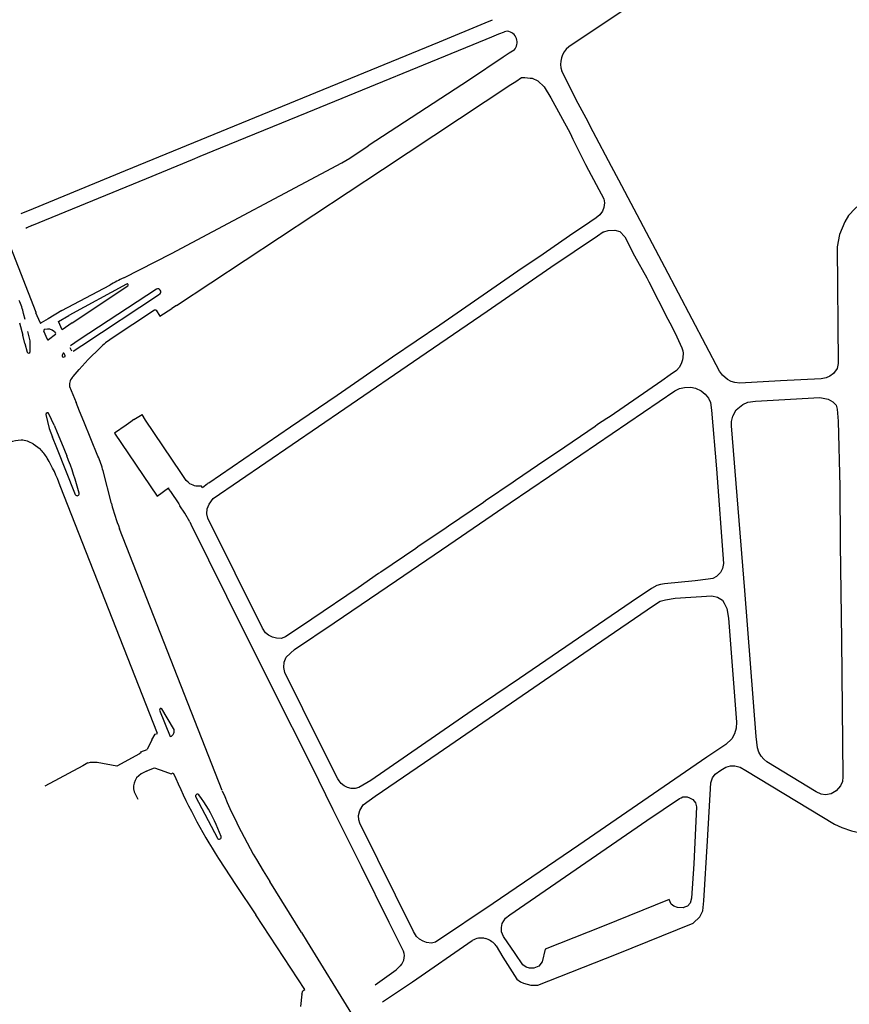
# Model space of a CAD drawing. Extents: x 148869 to 161638, y 453607 to 469810.
# Tile 982 of 1056: x 159140.98 to 159143.73, y 459841.07 to 459844.33. Entities that reach past the tile are written whole.
import ezdxf

# ---------------------------------------------------------------- set-up
doc = ezdxf.new("R2010")
doc.units = 0
doc.layers.add('LKI_V01_KANTRIJWEG', color=252, linetype='CONTINUOUS')

msp = doc.modelspace()

# ---------------------------------------------------------------- linework, layer by layer
at = {"layer": 'LKI_V01_KANTRIJWEG'}
for p, q in [((159142.5245, 459844.322), (159142.5489, 459844.3323)), ((159142.5245, 459844.322), (159142.5489, 459844.3323)), ((159142.5703, 459844.2849), (159142.5889, 459844.2924)), ((159142.5703, 459844.2849), (159142.5889, 459844.2924)), ((159142.5278, 459844.2676), (159142.5474, 459844.2756)), ((159142.5278, 459844.2676), (159142.5474, 459844.2756)), ((159142.5474, 459844.2756), (159142.5703, 459844.2849)), ((159142.5474, 459844.2756), (159142.5703, 459844.2849)), ((159142.6207, 459844.2319), (159142.6043, 459844.221)), ((159142.6207, 459844.2319), (159142.6043, 459844.221)), ((159142.6043, 459844.221), (159142.5845, 459844.2078)), ((159142.6043, 459844.221), (159142.5845, 459844.2078)), ((159142.6103, 459844.1179), (159142.6266, 459844.1278)), ((159142.6103, 459844.1179), (159142.6266, 459844.1278)), ((159142.1848, 459843.8365), (159142.6103, 459844.1179)), ((159142.1848, 459843.8365), (159142.6103, 459844.1179)), ((159142.8058, 459843.9563), (159142.8147, 459843.9362)), ((159142.8058, 459843.9563), (159142.8147, 459843.9362)), ((159142.8147, 459843.9362), (159142.8573, 459843.8529)), ((159142.8147, 459843.9362), (159142.8573, 459843.8529)), ((159141.556, 459843.8698), (159141.5811, 459843.8801)), ((159141.556, 459843.8698), (159141.5811, 459843.8801)), ((159141.5028, 459843.3865), (159142.1848, 459843.8365)), ((159141.5028, 459843.3865), (159142.1848, 459843.8365)), ((159142.8573, 459843.8529), (159142.867, 459843.8345)), ((159142.8573, 459843.8529), (159142.867, 459843.8345)), ((159140.9883, 459843.6907), (159141.0293, 459843.7072)), ((159140.9883, 459843.6907), (159141.0293, 459843.7072)), ((159142.8926, 459843.6765), (159142.8714, 459843.662)), ((159142.8926, 459843.6765), (159142.8714, 459843.662)), ((159141.0033, 459843.6425), (159141.0072, 459843.6441)), ((159141.0033, 459843.6425), (159141.0072, 459843.6441)), ((159141.0231, 459843.6504), (159141.0068, 459843.6435)), ((159141.0231, 459843.6504), (159141.0068, 459843.6435)), ((159140.9522, 459843.5795), (159141.0361, 459843.3636)), ((159140.9522, 459843.5795), (159141.0361, 459843.3636)), ((159143.0599, 459843.4771), (159143.0668, 459843.4641)), ((159143.0599, 459843.4771), (159143.0668, 459843.4641)), ((159141.1232, 459843.3689), (159141.2817, 459843.4537)), ((159141.1232, 459843.3689), (159141.2817, 459843.4537)), ((159141.3373, 459843.4568), (159141.1461, 459843.3525)), ((159141.3373, 459843.4568), (159141.1461, 459843.3525)), ((159141.1571, 459843.3289), (159141.3408, 459843.4514)), ((159141.1571, 459843.3289), (159141.3408, 459843.4514)), ((159143.0668, 459843.4641), (159143.1301, 459843.3409)), ((159143.0668, 459843.4641), (159143.1301, 459843.3409)), ((159141.4361, 459843.4404), (159141.1803, 459843.2722)), ((159141.4361, 459843.4404), (159141.1803, 459843.2722)), ((159141.1885, 459843.2535), (159141.4467, 459843.4235)), ((159141.1885, 459843.2535), (159141.4467, 459843.4235)), ((159141.4471, 459843.3505), (159141.4874, 459843.3765)), ((159141.4471, 459843.3505), (159141.4874, 459843.3765)), ((159141.5028, 459843.3865), (159141.4874, 459843.3765)), ((159141.5028, 459843.3865), (159141.4874, 459843.3765)), ((159141.0013, 459843.3395), (159140.9959, 459843.3595)), ((159141.0013, 459843.3395), (159140.9959, 459843.3595)), ((159141.0361, 459843.3636), (159141.037, 459843.3613)), ((159141.0361, 459843.3636), (159141.037, 459843.3613)), ((159141.0506, 459843.3295), (159141.037, 459843.3613)), ((159141.0506, 459843.3295), (159141.037, 459843.3613)), ((159141.1232, 459843.3689), (159141.0773, 459843.3421)), ((159141.1232, 459843.3689), (159141.0773, 459843.3421)), ((159141.43, 459843.3702), (159141.2866, 459843.2758)), ((159141.43, 459843.3702), (159141.2866, 459843.2758)), ((159141.4348, 459843.3703), (159141.4471, 459843.3505)), ((159141.4348, 459843.3703), (159141.4471, 459843.3505)), ((159140.983, 459843.3285), (159140.993, 459843.2881)), ((159140.983, 459843.3285), (159140.993, 459843.2881)), ((159141.0773, 459843.3421), (159141.0544, 459843.3282)), ((159141.0773, 459843.3421), (159141.0544, 459843.3282)), ((159143.1301, 459843.3409), (159143.1366, 459843.3284)), ((159143.1301, 459843.3409), (159143.1366, 459843.3284)), ((159140.9999, 459843.2603), (159140.993, 459843.2881)), ((159140.9999, 459843.2603), (159140.993, 459843.2881)), ((159141.0173, 459843.2694), (159141.0103, 459843.3003)), ((159141.0173, 459843.2694), (159141.0103, 459843.3003)), ((159141.0748, 459843.2734), (159141.0633, 459843.3005)), ((159141.0748, 459843.2734), (159141.0633, 459843.3005)), ((159141.1014, 459843.2897), (159141.0782, 459843.2725)), ((159141.1014, 459843.2897), (159141.0782, 459843.2725)), ((159141.0981, 459843.2993), (159141.102, 459843.2946)), ((159141.0981, 459843.2993), (159141.102, 459843.2946)), ((159140.9999, 459843.2603), (159141.008, 459843.2315)), ((159140.9999, 459843.2603), (159141.008, 459843.2315)), ((159141.0181, 459843.2336), (159141.0173, 459843.2694)), ((159141.0181, 459843.2336), (159141.0173, 459843.2694)), ((159141.1494, 459843.2465), (159141.1542, 459843.2362)), ((159141.1494, 459843.2465), (159141.1542, 459843.2362)), ((159141.1803, 459843.2722), (159141.1512, 459843.2524)), ((159141.1803, 459843.2722), (159141.1512, 459843.2524)), ((159141.1598, 459843.2352), (159141.1885, 459843.2535)), ((159141.1598, 459843.2352), (159141.1885, 459843.2535)), ((159141.2494, 459843.246), (159141.2099, 459843.2069)), ((159141.2494, 459843.246), (159141.2099, 459843.2069)), ((159141.1273, 459843.2284), (159141.1233, 459843.2215)), ((159141.1273, 459843.2284), (159141.1233, 459843.2215)), ((159141.1334, 459843.2196), (159141.1301, 459843.2274)), ((159141.1334, 459843.2196), (159141.1301, 459843.2274)), ((159141.1307, 459843.2158), (159141.1332, 459843.2167)), ((159141.1307, 459843.2158), (159141.1332, 459843.2167)), ((159141.1806, 459843.1738), (159141.2099, 459843.2069)), ((159141.1806, 459843.1738), (159141.2099, 459843.2069)), ((159141.1607, 459843.1512), (159141.1806, 459843.1738)), ((159141.1607, 459843.1512), (159141.1806, 459843.1738)), ((159143.1377, 459843.1563), (159143.1096, 459843.1364)), ((159143.1377, 459843.1563), (159143.1096, 459843.1364)), ((159141.1482, 459843.118), (159141.1697, 459843.0644)), ((159141.1482, 459843.118), (159141.1697, 459843.0644)), ((159143.1096, 459843.1364), (159142.9383, 459843.0184)), ((159143.1096, 459843.1364), (159142.9383, 459843.0184)), ((159141.1816, 459843.0362), (159141.1697, 459843.0644)), ((159141.1816, 459843.0362), (159141.1697, 459843.0644)), ((159141.0699, 459843.025), (159141.0812, 459842.9787)), ((159141.0699, 459843.025), (159141.0812, 459842.9787)), ((159141.097, 459842.9903), (159141.0797, 459843.0275)), ((159141.097, 459842.9903), (159141.0797, 459843.0275)), ((159141.1959, 459843.0016), (159141.1816, 459843.0362)), ((159141.1959, 459843.0016), (159141.1816, 459843.0362)), ((159141.3617, 459843.0082), (159141.3882, 459843.025)), ((159141.3617, 459843.0082), (159141.3882, 459843.025)), ((159141.4001, 459843.0067), (159141.3882, 459843.025)), ((159141.4001, 459843.0067), (159141.3882, 459843.025)), ((159142.9383, 459843.0184), (159142.9282, 459843.012)), ((159142.9383, 459843.0184), (159142.9282, 459843.012)), ((159141.097, 459842.9903), (159141.1067, 459842.965)), ((159141.097, 459842.9903), (159141.1067, 459842.965)), ((159141.2424, 459842.8875), (159141.1959, 459843.0016)), ((159141.2424, 459842.8875), (159141.1959, 459843.0016)), ((159141.5164, 459842.8336), (159141.4001, 459843.0067)), ((159141.5164, 459842.8336), (159141.4001, 459843.0067)), ((159142.8886, 459842.9859), (159142.7648, 459842.9009)), ((159142.8886, 459842.9859), (159142.7648, 459842.9009)), ((159142.8972, 459842.9918), (159142.8886, 459842.9859)), ((159142.8972, 459842.9918), (159142.8886, 459842.9859)), ((159142.9282, 459843.012), (159142.8972, 459842.9918)), ((159142.9282, 459843.012), (159142.8972, 459842.9918)), ((159141.0812, 459842.9787), (159141.0916, 459842.9505)), ((159141.0812, 459842.9787), (159141.0916, 459842.9505)), ((159141.1067, 459842.965), (159141.1212, 459842.9314)), ((159141.1067, 459842.965), (159141.1212, 459842.9314)), ((159141.0272, 459842.9277), (159141.0506, 459842.9109)), ((159141.0272, 459842.9277), (159141.0506, 459842.9109)), ((159141.1062, 459842.9153), (159141.0916, 459842.9505)), ((159141.1062, 459842.9153), (159141.0916, 459842.9505)), ((159141.1212, 459842.9314), (159141.1394, 459842.8881)), ((159141.1212, 459842.9314), (159141.1394, 459842.8881)), ((159141.1674, 459842.7594), (159141.1062, 459842.9153)), ((159141.1674, 459842.7594), (159141.1062, 459842.9153)), ((159142.7648, 459842.9009), (159142.7227, 459842.8724)), ((159142.7648, 459842.9009), (159142.7227, 459842.8724)), ((159142.7227, 459842.8724), (159142.6255, 459842.8067)), ((159142.7227, 459842.8724), (159142.6255, 459842.8067)), ((159141.2873, 459842.7305), (159141.2592, 459842.8382)), ((159141.2873, 459842.7305), (159141.2592, 459842.8382)), ((159141.5349, 459842.8065), (159141.5164, 459842.8336)), ((159141.5349, 459842.8065), (159141.5164, 459842.8336)), ((159141.4395, 459841.9694), (159141.1176, 459842.7894)), ((159141.4395, 459841.9694), (159141.1176, 459842.7894)), ((159141.5412, 459842.8006), (159141.5349, 459842.8065)), ((159141.5412, 459842.8006), (159141.5349, 459842.8065)), ((159141.589, 459842.7837), (159141.584, 459842.7895)), ((159141.589, 459842.7837), (159141.584, 459842.7895)), ((159141.589, 459842.7837), (159141.6055, 459842.7963)), ((159141.589, 459842.7837), (159141.6055, 459842.7963)), ((159142.6177, 459842.8013), (159142.5263, 459842.7396)), ((159142.6177, 459842.8013), (159142.5263, 459842.7396)), ((159142.6255, 459842.8067), (159142.6177, 459842.8013)), ((159142.6255, 459842.8067), (159142.6177, 459842.8013)), ((159141.4774, 459842.7767), (159141.4823, 459842.77)), ((159141.4774, 459842.7767), (159141.4823, 459842.77)), ((159141.4823, 459842.77), (159141.4866, 459842.7634)), ((159141.4823, 459842.77), (159141.4866, 459842.7634)), ((159141.4866, 459842.7634), (159141.5056, 459842.7359)), ((159141.4866, 459842.7634), (159141.5056, 459842.7359)), ((159141.5056, 459842.7359), (159141.51, 459842.729)), ((159141.5056, 459842.7359), (159141.51, 459842.729)), ((159141.51, 459842.729), (159141.514, 459842.7224)), ((159141.51, 459842.729), (159141.514, 459842.7224)), ((159142.5191, 459842.7342), (159142.4029, 459842.6552)), ((159142.5191, 459842.7342), (159142.4029, 459842.6552)), ((159142.5263, 459842.7396), (159142.5191, 459842.7342)), ((159142.5263, 459842.7396), (159142.5191, 459842.7342)), ((159141.5301, 459842.699), (159141.514, 459842.7224)), ((159141.5301, 459842.699), (159141.514, 459842.7224)), ((159141.5461, 459842.6696), (159141.5301, 459842.699)), ((159141.5461, 459842.6696), (159141.5301, 459842.699)), ((159141.6541, 459841.7797), (159141.3139, 459842.6469)), ((159141.6541, 459841.7797), (159141.3139, 459842.6469)), ((159142.3959, 459842.6503), (159142.3022, 459842.5869)), ((159142.3959, 459842.6503), (159142.3022, 459842.5869)), ((159142.4029, 459842.6552), (159142.3959, 459842.6503)), ((159142.4029, 459842.6552), (159142.3959, 459842.6503)), ((159142.2951, 459842.5815), (159142.1789, 459842.5036)), ((159142.2951, 459842.5815), (159142.1789, 459842.5036)), ((159142.3022, 459842.5869), (159142.2951, 459842.5815)), ((159142.3022, 459842.5869), (159142.2951, 459842.5815)), ((159142.1714, 459842.4983), (159142.104, 459842.4509)), ((159142.1714, 459842.4983), (159142.104, 459842.4509)), ((159142.1789, 459842.5036), (159142.1714, 459842.4983)), ((159142.1789, 459842.5036), (159142.1714, 459842.4983)), ((159142.104, 459842.4509), (159141.951, 459842.348)), ((159142.104, 459842.4509), (159141.951, 459842.348)), ((159141.951, 459842.348), (159141.8639, 459842.2886)), ((159141.951, 459842.348), (159141.8639, 459842.2886)), ((159141.7267, 459842.306), (159141.8227, 459842.1143)), ((159141.7267, 459842.306), (159141.8227, 459842.1143)), ((159141.4465, 459842.0466), (159141.4817, 459841.9587)), ((159141.4465, 459842.0466), (159141.4817, 459841.9587)), ((159141.4928, 459841.9856), (159141.4542, 459842.0511)), ((159141.4928, 459841.9856), (159141.4542, 459842.0511)), ((159141.4206, 459841.9481), (159141.4052, 459841.9165)), ((159141.4206, 459841.9481), (159141.4052, 459841.9165)), ((159141.4206, 459841.9481), (159141.4322, 459841.9672)), ((159141.4206, 459841.9481), (159141.4322, 459841.9672)), ((159141.4322, 459841.9672), (159141.4395, 459841.9694)), ((159141.4322, 459841.9672), (159141.4395, 459841.9694)), ((159141.3795, 459841.9021), (159141.305, 459841.861)), ((159141.3795, 459841.9021), (159141.305, 459841.861)), ((159141.3858, 459841.9058), (159141.3795, 459841.9021)), ((159141.3858, 459841.9058), (159141.3795, 459841.9021)), ((159141.1917, 459841.8617), (159141.0669, 459841.7947)), ((159141.1917, 459841.8617), (159141.0669, 459841.7947)), ((159141.2093, 459841.8713), (159141.1917, 459841.8617)), ((159141.2093, 459841.8713), (159141.1917, 459841.8617)), ((159141.305, 459841.861), (159141.2401, 459841.8726)), ((159141.305, 459841.861), (159141.2401, 459841.8726)), ((159141.4029, 459841.8438), (159141.3853, 459841.835)), ((159141.4029, 459841.8438), (159141.3853, 459841.835)), ((159141.4029, 459841.8438), (159141.41, 459841.8471)), ((159141.4029, 459841.8438), (159141.41, 459841.8471)), ((159141.41, 459841.8471), (159141.4301, 459841.8555)), ((159141.41, 459841.8471), (159141.4301, 459841.8555)), ((159141.4301, 459841.8555), (159141.4634, 459841.8428)), ((159141.4301, 459841.8555), (159141.4634, 459841.8428)), ((159141.4634, 459841.8428), (159141.4852, 459841.8355)), ((159141.4634, 459841.8428), (159141.4852, 459841.8355)), ((159141.4852, 459841.8355), (159141.4919, 459841.8386)), ((159141.4852, 459841.8355), (159141.4919, 459841.8386)), ((159143.2612, 459841.6139), (159143.2725, 459841.8052)), ((159143.2612, 459841.6139), (159143.2725, 459841.8052)), ((159141.3662, 459841.767), (159141.3746, 459841.7517)), ((159141.3662, 459841.767), (159141.3746, 459841.7517)), ((159141.5654, 459841.7604), (159141.6379, 459841.6223)), ((159141.5654, 459841.7604), (159141.6379, 459841.6223)), ((159141.5703, 459841.7678), (159141.5675, 459841.7659)), ((159141.5703, 459841.7678), (159141.5675, 459841.7659)), ((159141.6506, 459841.6284), (159141.6343, 459841.6672)), ((159141.6506, 459841.6284), (159141.6343, 459841.6672)), ((159143.249, 459841.4155), (159143.2612, 459841.6139)), ((159143.249, 459841.4155), (159143.2612, 459841.6139)), ((159141.9162, 459841.3099), (159141.812, 459841.4788)), ((159141.9162, 459841.3099), (159141.812, 459841.4788)), ((159141.9271, 459841.1211), (159141.765, 459841.369)), ((159141.9271, 459841.1211), (159141.765, 459841.369)), ((159142.5296, 459841.2888), (159142.5259, 459841.2898)), ((159142.5296, 459841.2888), (159142.5259, 459841.2898)), ((159141.9176, 459841.1054), (159141.9132, 459841.0646)), ((159141.9176, 459841.1054), (159141.9132, 459841.0646)), ((159141.9176, 459841.1054), (159141.921, 459841.1172)), ((159141.9176, 459841.1054), (159141.921, 459841.1172)), ((159141.921, 459841.1172), (159141.9271, 459841.1211)), ((159141.921, 459841.1172), (159141.9271, 459841.1211))]:
    msp.add_line(p, q, dxfattribs=at)
for points in [[(159144.1352, 459845.1348), (159144.0696, 459845.0901), (159143.8613, 459844.9512), (159143.6103, 459844.7827), (159142.8015, 459844.2422)], [(159144.1352, 459845.1348), (159144.0696, 459845.0901), (159143.8613, 459844.9512), (159143.6103, 459844.7827), (159142.8015, 459844.2422)], [(159141.0293, 459843.7072), (159141.3334, 459843.8327), (159142.3736, 459844.2589), (159142.5245, 459844.322)], [(159141.0293, 459843.7072), (159141.3334, 459843.8327), (159142.3736, 459844.2589), (159142.5245, 459844.322)], [(159141.5811, 459843.8801), (159141.6478, 459843.9077), (159141.9354, 459844.0245), (159142.5278, 459844.2676)], [(159141.5811, 459843.8801), (159141.6478, 459843.9077), (159141.9354, 459844.0245), (159142.5278, 459844.2676)], [(159142.5845, 459844.2078), (159142.4729, 459844.1336), (159142.1375, 459843.9141)], [(159142.5845, 459844.2078), (159142.4729, 459844.1336), (159142.1375, 459843.9141)], [(159142.883, 459843.9607), (159142.8588, 459844.0064), (159142.8333, 459844.0545), (159142.779, 459844.1622)], [(159142.883, 459843.9607), (159142.8588, 459844.0064), (159142.8333, 459844.0545), (159142.779, 459844.1622)], [(159142.6266, 459844.1278), (159142.6449, 459844.1404), (159142.6557, 459844.1412), (159142.6736, 459844.139)], [(159142.6266, 459844.1278), (159142.6449, 459844.1404), (159142.6557, 459844.1412), (159142.6736, 459844.139)], [(159142.6736, 459844.139), (159142.6805, 459844.1382), (159142.6997, 459844.1296), (159142.7202, 459844.11), (159142.7424, 459844.0738), (159142.8058, 459843.9563)], [(159142.6736, 459844.139), (159142.6805, 459844.1382), (159142.6997, 459844.1296), (159142.7202, 459844.11), (159142.7424, 459844.0738), (159142.8058, 459843.9563)], [(159142.9674, 459843.801), (159142.9437, 459843.846), (159142.883, 459843.9607)], [(159142.9674, 459843.801), (159142.9437, 459843.846), (159142.883, 459843.9607)], [(159141.3279, 459843.4779), (159141.4863, 459843.5578), (159142.0506, 459843.8583), (159142.0766, 459843.8739), (159142.1375, 459843.9141)], [(159141.3279, 459843.4779), (159141.4863, 459843.5578), (159142.0506, 459843.8583), (159142.0766, 459843.8739), (159142.1375, 459843.9141)], [(159141.0231, 459843.6504), (159141.403, 459843.8065), (159141.556, 459843.8698)], [(159141.0231, 459843.6504), (159141.403, 459843.8065), (159141.556, 459843.8698)], [(159142.867, 459843.8345), (159142.9174, 459843.739), (159142.9197, 459843.7255), (159142.9176, 459843.7108), (159142.913, 459843.6981), (159142.9044, 459843.6867), (159142.8926, 459843.6765)], [(159142.867, 459843.8345), (159142.9174, 459843.739), (159142.9197, 459843.7255), (159142.9176, 459843.7108), (159142.913, 459843.6981), (159142.9044, 459843.6867), (159142.8926, 459843.6765)], [(159143.8419, 459843.7737), (159143.7724, 459843.7267), (159143.7502, 459843.7077), (159143.7279, 459843.6839), (159143.7161, 459843.6629), (159143.6982, 459843.621), (159143.6902, 459843.5797), (159143.6944, 459843.1936), (159143.6901, 459843.1775), (159143.6787, 459843.1614), (159143.6668, 459843.152), (159143.6545, 459843.1469), (159143.6372, 459843.1435), (159143.5035, 459843.137), (159143.3681, 459843.1284), (159143.352, 459843.1306), (159143.3398, 459843.1345), (159143.3275, 459843.1411), (159143.3105, 459843.1551), (159143.3011, 459843.1689), (159143.1203, 459843.5127), (159142.9674, 459843.801)], [(159143.8419, 459843.7737), (159143.7724, 459843.7267), (159143.7502, 459843.7077), (159143.7279, 459843.6839), (159143.7161, 459843.6629), (159143.6982, 459843.621), (159143.6902, 459843.5797), (159143.6944, 459843.1936), (159143.6901, 459843.1775), (159143.6787, 459843.1614), (159143.6668, 459843.152), (159143.6545, 459843.1469), (159143.6372, 459843.1435), (159143.5035, 459843.137), (159143.3681, 459843.1284), (159143.352, 459843.1306), (159143.3398, 459843.1345), (159143.3275, 459843.1411), (159143.3105, 459843.1551), (159143.3011, 459843.1689), (159143.1203, 459843.5127), (159142.9674, 459843.801)], [(159142.8714, 459843.662), (159142.8046, 459843.617), (159142.7169, 459843.5565), (159142.6329, 459843.4992), (159142.3742, 459843.3214), (159142.218, 459843.2146), (159142.0346, 459843.0883), (159141.8802, 459842.9832), (159141.6093, 459842.7976), (159141.6055, 459842.7963)], [(159142.8714, 459843.662), (159142.8046, 459843.617), (159142.7169, 459843.5565), (159142.6329, 459843.4992), (159142.3742, 459843.3214), (159142.218, 459843.2146), (159142.0346, 459843.0883), (159141.8802, 459842.9832), (159141.6093, 459842.7976), (159141.6055, 459842.7963)], [(159141.8639, 459842.2886), (159141.8493, 459842.2836), (159141.8338, 459842.2841), (159141.8201, 459842.2877), (159141.8074, 459842.2944), (159141.7976, 459842.3027), (159141.7875, 459842.3177), (159141.6065, 459842.6824), (159141.6032, 459842.6963), (159141.6043, 459842.7123), (159141.6102, 459842.7283), (159141.6239, 459842.7466), (159142.0601, 459843.0445), (159142.3084, 459843.2151), (159142.5319, 459843.3675), (159142.7428, 459843.5127), (159142.8968, 459843.6171)], [(159141.8639, 459842.2886), (159141.8493, 459842.2836), (159141.8338, 459842.2841), (159141.8201, 459842.2877), (159141.8074, 459842.2944), (159141.7976, 459842.3027), (159141.7875, 459842.3177), (159141.6065, 459842.6824), (159141.6032, 459842.6963), (159141.6043, 459842.7123), (159141.6102, 459842.7283), (159141.6239, 459842.7466), (159142.0601, 459843.0445), (159142.3084, 459843.2151), (159142.5319, 459843.3675), (159142.7428, 459843.5127), (159142.8968, 459843.6171)], [(159142.8968, 459843.6171), (159142.9151, 459843.6296), (159142.9176, 459843.6303)], [(159142.8968, 459843.6171), (159142.9151, 459843.6296), (159142.9176, 459843.6303)], [(159142.9176, 459843.6303), (159142.9322, 459843.6343), (159142.9538, 459843.6359), (159142.9705, 459843.6308), (159142.987, 459843.6134), (159143.0194, 459843.5505), (159143.0599, 459843.4771)], [(159142.9176, 459843.6303), (159142.9322, 459843.6343), (159142.9538, 459843.6359), (159142.9705, 459843.6308), (159142.987, 459843.6134), (159143.0194, 459843.5505), (159143.0599, 459843.4771)], [(159141.1571, 459843.3289), (159141.1239, 459843.305), (159141.1121, 459843.3332), (159141.1461, 459843.3525)], [(159141.1571, 459843.3289), (159141.1239, 459843.305), (159141.1121, 459843.3332), (159141.1461, 459843.3525)], [(159143.1366, 459843.3284), (159143.1542, 459843.2941), (159143.1767, 459843.2457), (159143.1795, 459843.2356), (159143.1802, 459843.2278), (159143.1795, 459843.2136), (159143.1784, 459843.2056)], [(159143.1366, 459843.3284), (159143.1542, 459843.2941), (159143.1767, 459843.2457), (159143.1795, 459843.2356), (159143.1802, 459843.2278), (159143.1795, 459843.2136), (159143.1784, 459843.2056)], [(159143.1784, 459843.2056), (159143.174, 459843.1924), (159143.167, 459843.181), (159143.158, 459843.1708), (159143.1377, 459843.1563)], [(159143.1784, 459843.2056), (159143.174, 459843.1924), (159143.167, 459843.181), (159143.158, 459843.1708), (159143.1377, 459843.1563)], [(159142.0296, 459841.8327), (159141.9209, 459842.0509), (159141.8614, 459842.1714), (159141.858, 459842.1872), (159141.8595, 459842.2049), (159141.8659, 459842.2222), (159141.8933, 459842.2468), (159142.0243, 459842.3359), (159142.2306, 459842.475), (159142.4047, 459842.5935), (159142.6081, 459842.7332), (159142.7382, 459842.8208), (159143.1535, 459843.1038), (159143.1685, 459843.111), (159143.1846, 459843.1149), (159143.2063, 459843.1159), (159143.2213, 459843.1126), (159143.2397, 459843.1034), (159143.2537, 459843.0923), (159143.2644, 459843.0797), (159143.2708, 459843.0645), (159143.2749, 459843.0397), (159143.2909, 459842.8455), (159143.3141, 459842.5322), (159143.3113, 459842.5157), (159143.3042, 459842.5015), (159143.291, 459842.489), (159143.2783, 459842.4824), (159143.2633, 459842.4796)], [(159142.0296, 459841.8327), (159141.9209, 459842.0509), (159141.8614, 459842.1714), (159141.858, 459842.1872), (159141.8595, 459842.2049), (159141.8659, 459842.2222), (159141.8933, 459842.2468), (159142.0243, 459842.3359), (159142.2306, 459842.475), (159142.4047, 459842.5935), (159142.6081, 459842.7332), (159142.7382, 459842.8208), (159143.1535, 459843.1038), (159143.1685, 459843.111), (159143.1846, 459843.1149), (159143.2063, 459843.1159), (159143.2213, 459843.1126), (159143.2397, 459843.1034), (159143.2537, 459843.0923), (159143.2644, 459843.0797), (159143.2708, 459843.0645), (159143.2749, 459843.0397), (159143.2909, 459842.8455), (159143.3141, 459842.5322), (159143.3113, 459842.5157), (159143.3042, 459842.5015), (159143.291, 459842.489), (159143.2783, 459842.4824), (159143.2633, 459842.4796)], [(159143.4582, 459841.875), (159143.4479, 459841.8837), (159143.439, 459841.8938), (159143.4315, 459841.907), (159143.4265, 459841.921), (159143.4222, 459841.9595), (159143.3844, 459842.4421), (159143.3408, 459842.9874), (159143.3411, 459843.0022), (159143.3451, 459843.0196), (159143.3562, 459843.0407), (159143.378, 459843.0577), (159143.3947, 459843.0662), (159143.4202, 459843.0697), (159143.6335, 459843.0814), (159143.6603, 459843.0761), (159143.6758, 459843.0674), (159143.687, 459843.0558), (159143.6908, 459843.0429), (159143.6941, 459843.0033), (159143.699, 459842.7868), (159143.7008, 459842.5954), (159143.7054, 459842.2786), (159143.7097, 459841.8253), (159143.7081, 459841.8104), (159143.7012, 459841.7959), (159143.6875, 459841.7795)], [(159143.4582, 459841.875), (159143.4479, 459841.8837), (159143.439, 459841.8938), (159143.4315, 459841.907), (159143.4265, 459841.921), (159143.4222, 459841.9595), (159143.3844, 459842.4421), (159143.3408, 459842.9874), (159143.3411, 459843.0022), (159143.3451, 459843.0196), (159143.3562, 459843.0407), (159143.378, 459843.0577), (159143.3947, 459843.0662), (159143.4202, 459843.0697), (159143.6335, 459843.0814), (159143.6603, 459843.0761), (159143.6758, 459843.0674), (159143.687, 459843.0558), (159143.6908, 459843.0429), (159143.6941, 459843.0033), (159143.699, 459842.7868), (159143.7008, 459842.5954), (159143.7054, 459842.2786), (159143.7097, 459841.8253), (159143.7081, 459841.8104), (159143.7012, 459841.7959), (159143.6875, 459841.7795)], [(159141.3353, 459842.9902), (159141.2967, 459842.9628), (159141.4386, 459842.7544), (159141.4762, 459842.7819)], [(159141.3353, 459842.9902), (159141.2967, 459842.9628), (159141.4386, 459842.7544), (159141.4762, 459842.7819)], [(159141.3617, 459843.0082), (159141.3513, 459843.001), (159141.3353, 459842.9902)], [(159141.3617, 459843.0082), (159141.3513, 459843.001), (159141.3353, 459842.9902)], [(159141.5461, 459842.6696), (159141.55, 459842.6625), (159141.7267, 459842.306)], [(159141.5461, 459842.6696), (159141.55, 459842.6625), (159141.7267, 459842.306)], [(159143.2633, 459842.4796), (159143.2199, 459842.4742), (159143.1184, 459842.4646), (159143.105, 459842.4627), (159143.0931, 459842.4586), (159143.0754, 459842.4491), (159143.0082, 459842.4042), (159142.639, 459842.1513), (159142.482, 459842.0448), (159142.1457, 459841.8136), (159142.1067, 459841.7899), (159142.0944, 459841.7871), (159142.081, 459841.787), (159142.0683, 459841.7899), (159142.0583, 459841.796), (159142.0484, 459841.8037), (159142.0409, 459841.8118), (159142.0364, 459841.8189), (159142.0296, 459841.8327)], [(159143.2633, 459842.4796), (159143.2199, 459842.4742), (159143.1184, 459842.4646), (159143.105, 459842.4627), (159143.0931, 459842.4586), (159143.0754, 459842.4491), (159143.0082, 459842.4042), (159142.639, 459842.1513), (159142.482, 459842.0448), (159142.1457, 459841.8136), (159142.1067, 459841.7899), (159142.0944, 459841.7871), (159142.081, 459841.787), (159142.0683, 459841.7899), (159142.0583, 459841.796), (159142.0484, 459841.8037), (159142.0409, 459841.8118), (159142.0364, 459841.8189), (159142.0296, 459841.8327)], [(159142.1098, 459841.6726), (159142.1062, 459841.683), (159142.1057, 459841.698), (159142.1098, 459841.7137), (159142.1207, 459841.7323), (159142.1605, 459841.7618), (159142.3691, 459841.9035), (159142.8899, 459842.2611), (159143.0825, 459842.3926), (159143.1046, 459842.4066), (159143.1222, 459842.4118), (159143.154, 459842.4166), (159143.2752, 459842.4253), (159143.2943, 459842.42), (159143.3104, 459842.41), (159143.3167, 459842.4006), (159143.3256, 459842.3831), (159143.3304, 459842.3511), (159143.3574, 459842.0061), (159143.3564, 459841.9864), (159143.3506, 459841.9679), (159143.3413, 459841.9511), (159143.3219, 459841.9322), (159143.2594, 459841.8906), (159142.8346, 459841.5995), (159142.5508, 459841.406), (159142.3607, 459841.2781), (159142.3475, 459841.2752)], [(159142.1098, 459841.6726), (159142.1062, 459841.683), (159142.1057, 459841.698), (159142.1098, 459841.7137), (159142.1207, 459841.7323), (159142.1605, 459841.7618), (159142.3691, 459841.9035), (159142.8899, 459842.2611), (159143.0825, 459842.3926), (159143.1046, 459842.4066), (159143.1222, 459842.4118), (159143.154, 459842.4166), (159143.2752, 459842.4253), (159143.2943, 459842.42), (159143.3104, 459842.41), (159143.3167, 459842.4006), (159143.3256, 459842.3831), (159143.3304, 459842.3511), (159143.3574, 459842.0061), (159143.3564, 459841.9864), (159143.3506, 459841.9679), (159143.3413, 459841.9511), (159143.3219, 459841.9322), (159143.2594, 459841.8906), (159142.8346, 459841.5995), (159142.5508, 459841.406), (159142.3607, 459841.2781), (159142.3475, 459841.2752)], [(159142.2506, 459841.255), (159142.2073, 459841.3433), (159142.1148, 459841.5282), (159142.0213, 459841.7164), (159141.9497, 459841.8633), (159141.8227, 459842.1143)], [(159142.2506, 459841.255), (159142.2073, 459841.3433), (159142.1148, 459841.5282), (159142.0213, 459841.7164), (159141.9497, 459841.8633), (159141.8227, 459842.1143)], [(159141.3858, 459841.9058), (159141.3848, 459841.908), (159141.4052, 459841.9165)], [(159141.3858, 459841.9058), (159141.3848, 459841.908), (159141.4052, 459841.9165)], [(159143.2865, 459841.8344), (159143.3055, 459841.8479), (159143.3217, 459841.8575), (159143.3375, 459841.8624), (159143.3519, 459841.8624), (159143.369, 459841.8579), (159143.3884, 459841.847), (159143.6814, 459841.6686), (159143.7061, 459841.6573), (159143.7385, 459841.6463), (159143.7721, 459841.6391), (159143.8145, 459841.636), (159143.9209, 459841.6367), (159143.9403, 459841.6308), (159143.958, 459841.6166), (159143.9677, 459841.6003), (159143.9726, 459841.5806), (159143.9938, 459841.4634)], [(159143.2865, 459841.8344), (159143.3055, 459841.8479), (159143.3217, 459841.8575), (159143.3375, 459841.8624), (159143.3519, 459841.8624), (159143.369, 459841.8579), (159143.3884, 459841.847), (159143.6814, 459841.6686), (159143.7061, 459841.6573), (159143.7385, 459841.6463), (159143.7721, 459841.6391), (159143.8145, 459841.636), (159143.9209, 459841.6367), (159143.9403, 459841.6308), (159143.958, 459841.6166), (159143.9677, 459841.6003), (159143.9726, 459841.5806), (159143.9938, 459841.4634)], [(159143.6875, 459841.7795), (159143.6707, 459841.7693), (159143.652, 459841.7664), (159143.6377, 459841.7686), (159143.6213, 459841.7754), (159143.4582, 459841.875)], [(159143.6875, 459841.7795), (159143.6707, 459841.7693), (159143.652, 459841.7664), (159143.6377, 459841.7686), (159143.6213, 459841.7754), (159143.4582, 459841.875)], [(159143.2725, 459841.8052), (159143.2775, 459841.8225), (159143.2865, 459841.8344)], [(159143.2725, 459841.8052), (159143.2775, 459841.8225), (159143.2865, 459841.8344)], [(159142.5917, 459841.3576), (159142.6061, 459841.3687), (159143.0598, 459841.6804), (159143.168, 459841.7542), (159143.1737, 459841.7565)], [(159142.5917, 459841.3576), (159142.6061, 459841.3687), (159143.0598, 459841.6804), (159143.168, 459841.7542), (159143.1737, 459841.7565)], [(159143.1737, 459841.7565), (159143.1795, 459841.7588), (159143.1942, 459841.7592), (159143.2019, 459841.7563)], [(159143.1737, 459841.7565), (159143.1795, 459841.7588), (159143.1942, 459841.7592), (159143.2019, 459841.7563)], [(159143.2019, 459841.7563), (159143.2128, 459841.75), (159143.221, 459841.7399), (159143.2252, 459841.7258), (159143.2154, 459841.5377), (159143.2084, 459841.4235), (159143.2038, 459841.4073), (159143.1948, 459841.397), (159143.1852, 459841.3936)], [(159143.2019, 459841.7563), (159143.2128, 459841.75), (159143.221, 459841.7399), (159143.2252, 459841.7258), (159143.2154, 459841.5377), (159143.2084, 459841.4235), (159143.2038, 459841.4073), (159143.1948, 459841.397), (159143.1852, 459841.3936)], [(159142.3475, 459841.2752), (159142.3309, 459841.2768), (159142.3192, 459841.2813), (159142.3073, 459841.2877), (159142.2977, 459841.2968), (159142.2877, 459841.3133), (159142.1098, 459841.6726)], [(159142.3475, 459841.2752), (159142.3309, 459841.2768), (159142.3192, 459841.2813), (159142.3073, 459841.2877), (159142.2977, 459841.2968), (159142.2877, 459841.3133), (159142.1098, 459841.6726)], [(159141.6414, 459841.5553), (159141.7001, 459841.466), (159141.765, 459841.369)], [(159141.6414, 459841.5553), (159141.7001, 459841.466), (159141.765, 459841.369)], [(159142.5612, 459841.2662), (159142.5837, 459841.228), (159142.6293, 459841.1559), (159142.6422, 459841.1465), (159142.6514, 459841.1421), (159142.6755, 459841.1352), (159142.6997, 459841.1353), (159142.9597, 459841.2384), (159143.2135, 459841.3409), (159143.2359, 459841.3615), (159143.2457, 459841.3822), (159143.249, 459841.4155)], [(159142.5612, 459841.2662), (159142.5837, 459841.228), (159142.6293, 459841.1559), (159142.6422, 459841.1465), (159142.6514, 459841.1421), (159142.6755, 459841.1352), (159142.6997, 459841.1353), (159142.9597, 459841.2384), (159143.2135, 459841.3409), (159143.2359, 459841.3615), (159143.2457, 459841.3822), (159143.249, 459841.4155)], [(159143.1852, 459841.3936), (159143.1802, 459841.3918), (159143.1618, 459841.393), (159143.1495, 459841.3977), (159143.1411, 459841.4043), (159143.1343, 459841.419), (159142.9129, 459841.3297), (159142.7232, 459841.2547), (159142.7139, 459841.2128), (159142.7024, 459841.1987)], [(159143.1852, 459841.3936), (159143.1802, 459841.3918), (159143.1618, 459841.393), (159143.1495, 459841.3977), (159143.1411, 459841.4043), (159143.1343, 459841.419), (159142.9129, 459841.3297), (159142.7232, 459841.2547), (159142.7139, 459841.2128), (159142.7024, 459841.1987)], [(159142.5791, 459841.3264), (159142.5816, 459841.3399), (159142.5917, 459841.3576)], [(159142.5791, 459841.3264), (159142.5816, 459841.3399), (159142.5917, 459841.3576)], [(159142.7024, 459841.1987), (159142.6861, 459841.1925), (159142.6711, 459841.1919), (159142.6601, 459841.1955), (159142.649, 459841.2034), (159142.6245, 459841.2408), (159142.586, 459841.2965), (159142.5794, 459841.3127), (159142.5784, 459841.3214), (159142.5791, 459841.3264)], [(159142.7024, 459841.1987), (159142.6861, 459841.1925), (159142.6711, 459841.1919), (159142.6601, 459841.1955), (159142.649, 459841.2034), (159142.6245, 459841.2408), (159142.586, 459841.2965), (159142.5794, 459841.3127), (159142.5784, 459841.3214), (159142.5791, 459841.3264)], [(159141.9162, 459841.3099), (159141.9352, 459841.2795), (159142.0822, 459841.0411)], [(159141.9162, 459841.3099), (159141.9352, 459841.2795), (159142.0822, 459841.0411)], [(159142.185, 459841.0801), (159142.2844, 459841.1473), (159142.4817, 459841.2833)], [(159142.185, 459841.0801), (159142.2844, 459841.1473), (159142.4817, 459841.2833)], [(159142.16, 459841.1373), (159142.2301, 459841.1865), (159142.2438, 459841.1994)], [(159142.16, 459841.1373), (159142.2301, 459841.1865), (159142.2438, 459841.1994)]]:
    msp.add_lwpolyline(points, dxfattribs=at)
for centre, radius, start, end in [((159142.5974, 459844.2697), 0.0243, 88.2868, 110.6578), ((159142.5974, 459844.2697), 0.0243, 88.2868, 110.6578), ((159142.5942, 459844.2574), 0.0368, 316.1453, 83.7557), ((159142.5942, 459844.2574), 0.0368, 316.1453, 83.7557), ((159142.845, 459844.1868), 0.0704, 128.1619, 200.4627), ((159142.845, 459844.1868), 0.0704, 128.1619, 200.4627), ((159141.6239, 459842.8581), 0.6869, 115.5277, 119.8746), ((159141.6239, 459842.8581), 0.6869, 115.5277, 119.8746), ((159141.3395, 459843.4543), 0.00335, 24.0431, 132.0923), ((159141.3395, 459843.4543), 0.00335, 24.0431, 132.0923), ((159141.3394, 459843.4545), 0.00336, 293.9419, 20.7992), ((159141.3394, 459843.4545), 0.00336, 293.9419, 20.7992), ((159141.4402, 459843.4312), 0.0101, 310.4382, 113.676), ((159141.4402, 459843.4312), 0.0101, 310.4382, 113.676), ((159140.7514, 459843.3037), 0.2507, 12.8575, 23.34), ((159140.7514, 459843.3037), 0.2507, 12.8575, 23.34), ((159141.4325, 459843.3663), 0.00465, 60.3103, 121.8561), ((159141.4325, 459843.3663), 0.00465, 60.3103, 121.8561), ((159141.053, 459843.3303), 0.00257, 199.6913, 304.5945), ((159141.053, 459843.3303), 0.00257, 199.6913, 304.5945), ((159141.0673, 459843.3025), 0.00453, 103.0315, 206.5748), ((159141.0673, 459843.3025), 0.00453, 103.0315, 206.5748), ((159141.075, 459843.2736), 0.0345, 48.1182, 104.6433), ((159141.075, 459843.2736), 0.0345, 48.1182, 104.6433), ((159141.0989, 459843.2924), 0.00371, 311.8903, 35.0702), ((159141.0989, 459843.2924), 0.00371, 311.8903, 35.0702), ((159141.0769, 459843.2743), 0.00229, 204.0392, 306.0151), ((159141.0769, 459843.2743), 0.00229, 204.0392, 306.0151), ((159141.4199, 459843.0711), 0.2443, 123.0735, 134.2611), ((159141.4199, 459843.0711), 0.2443, 123.0735, 134.2611), ((159141.0128, 459843.2339), 0.00537, 207.524, 356.4644), ((159141.0128, 459843.2339), 0.00537, 207.524, 356.4644), ((159141.1288, 459843.2209), 0.0055, 174.0211, 290.2504), ((159141.1288, 459843.2209), 0.0055, 174.0211, 290.2504), ((159141.1283, 459843.2266), 0.002, 22.3179, 120.8121), ((159141.1283, 459843.2266), 0.002, 22.3179, 120.8121), ((159141.131, 459843.2183), 0.00271, 324.0901, 29.2232), ((159141.131, 459843.2183), 0.00271, 324.0901, 29.2232), ((159141.1829, 459843.1238), 0.0352, 129.0552, 189.5834), ((159141.1829, 459843.1238), 0.0352, 129.0552, 189.5834), ((159141.075, 459843.0255), 0.00512, 23.0107, 185.5834), ((159141.075, 459843.0255), 0.00512, 23.0107, 185.5834), ((159140.9901, 459842.8348), 0.1053, 91.2099, 112.013), ((159140.9901, 459842.8348), 0.1053, 91.2099, 112.013), ((159140.9872, 459842.8688), 0.0712, 55.7824, 89.4482), ((159140.9872, 459842.8688), 0.0712, 55.7824, 89.4482), ((159140.9047, 459842.7713), 0.202, 32.9434, 43.7304), ((159140.9047, 459842.7713), 0.202, 32.9434, 43.7304), ((159140.1672, 459842.5007), 1.0465, 14.5847, 21.7264), ((159140.1672, 459842.5007), 1.0465, 14.5847, 21.7264), ((159140.9633, 459842.7648), 0.3048, 13.9262, 23.7298), ((159140.9633, 459842.7648), 0.3048, 13.9262, 23.7298), ((159140.5614, 459842.5818), 0.5937, 20.4633, 30.2677), ((159140.5614, 459842.5818), 0.5937, 20.4633, 30.2677), ((159141.5748, 459842.842), 0.0533, 230.9781, 279.8916), ((159141.5748, 459842.842), 0.0533, 230.9781, 279.8916), ((159141.1733, 459842.763), 0.00687, 211.0506, 10.4583), ((159141.1733, 459842.763), 0.00687, 211.0506, 10.4583), ((159141.481, 459842.7803), 0.00508, 161.5913, 225.4997), ((159141.481, 459842.7803), 0.00508, 161.5913, 225.4997), ((159141.8299, 459842.8568), 0.5571, 193.1046, 202.138), ((159141.8299, 459842.8568), 0.5571, 193.1046, 202.138), ((159141.4513, 459842.0472), 0.00487, 53.1471, 186.8502), ((159141.4513, 459842.0472), 0.00487, 53.1471, 186.8502), ((159141.4755, 459841.977), 0.0193, 288.6829, 26.4839), ((159141.4755, 459841.977), 0.0193, 288.6829, 26.4839), ((159141.2285, 459841.7856), 0.0878, 82.4299, 102.63), ((159141.2285, 459841.7856), 0.0878, 82.4299, 102.63), ((159141.4107, 459841.7912), 0.0506, 120.0041, 208.566), ((159141.4107, 459841.7912), 0.0506, 120.0041, 208.566), ((159143.2886, 459842.6055), 1.9535, 203.1155, 212.5204), ((159143.2886, 459842.6055), 1.9535, 203.1155, 212.5204), ((159143.3963, 459842.5021), 1.8861, 202.5209, 212.8567), ((159143.3963, 459842.5021), 1.8861, 202.5209, 212.8567), ((159141.5713, 459841.7613), 0.00604, 129.6894, 188.2216), ((159141.5713, 459841.7613), 0.00604, 129.6894, 188.2216), ((159141.5719, 459841.7629), 0.00512, 32.7624, 108.6403), ((159141.5719, 459841.7629), 0.00512, 32.7624, 108.6403), ((159141.226, 459841.4927), 0.444, 23.1331, 37.9336), ((159141.226, 459841.4927), 0.444, 23.1331, 37.9336), ((159141.6437, 459841.6266), 0.0072, 216.4805, 14.0729), ((159141.6437, 459841.6266), 0.0072, 216.4805, 14.0729), ((159142.5113, 459841.2352), 0.0564, 74.9486, 121.5764), ((159142.5113, 459841.2352), 0.0564, 74.9486, 121.5764), ((159142.5054, 459841.2215), 0.0715, 38.6953, 70.1984), ((159142.5054, 459841.2215), 0.0715, 38.6953, 70.1984), ((159142.212, 459841.2315), 0.0452, 314.7759, 353.0955), ((159142.212, 459841.2315), 0.0452, 314.7759, 353.0955), ((159142.2121, 459841.2315), 0.0451, 353.0346, 31.4194), ((159142.2121, 459841.2315), 0.0451, 353.0346, 31.4194)]:
    msp.add_arc(centre, radius, start, end, dxfattribs=at)

doc.saveas('drawing.dxf')
